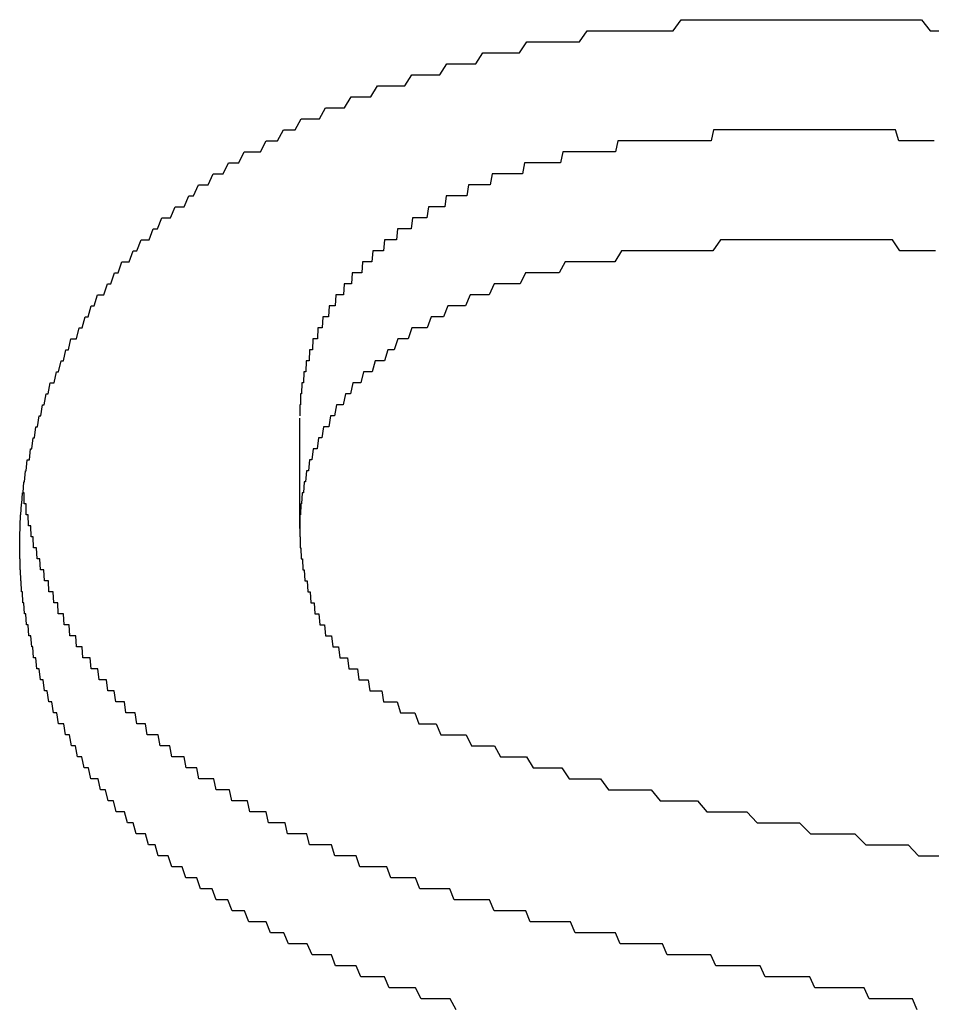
# Model space of a CAD drawing. Extents: x 1107 to 4046, y 937 to 3355.
# Tile 613 of 656: x 2200.679 to 2201.509, y 2704.068 to 2704.963. Entities that reach past the tile are written whole.
import ezdxf

# ---------------------------------------------------------------- set-up
doc = ezdxf.new("R2010")
doc.units = 0
doc.layers.add('KF_VIDA_L___C_REAR', color=7, linetype='CONTINUOUS')

# ---------------------------------------------------------------- blocks, each defined once
blk = doc.blocks.new('KF_VIDA_L___C_REAR')
at = {"layer": 'KF_VIDA_L___C_REAR'}
blk.add_line((13.954268, 1015.287646), (13.954268, 1015.387646), dxfattribs=at)
for points in [[(13.6997, 1015.27, 0), (13.6997, 1015.28, 0), (13.6998, 1015.28, 0), (13.7, 1015.29, 0), (13.7002, 1015.29, 0), (13.7005, 1015.3, 0), (13.7008, 1015.3, 0), (13.7012, 1015.31, 0), (13.7017, 1015.31, 0), (13.7022, 1015.32, 0), (13.7028, 1015.32, 0), (13.7034, 1015.33, 0), (13.7041, 1015.33, 0), (13.7049, 1015.34, 0), (13.7057, 1015.34, 0), (13.7066, 1015.35, 0), (13.7075, 1015.35, 0), (13.7086, 1015.35, 0), (13.7096, 1015.36, 0), (13.7108, 1015.36, 0), (13.712, 1015.37, 0), (13.7132, 1015.37, 0), (13.7145, 1015.38, 0), (13.7159, 1015.38, 0), (13.7174, 1015.39, 0), (13.7189, 1015.39, 0), (13.7204, 1015.4, 0), (13.722, 1015.4, 0), (13.7237, 1015.41, 0), (13.7255, 1015.41, 0), (13.7273, 1015.42, 0), (13.7292, 1015.42, 0), (13.7311, 1015.42, 0), (13.7331, 1015.43, 0), (13.7351, 1015.43, 0), (13.7373, 1015.44, 0), (13.7394, 1015.44, 0), (13.7417, 1015.45, 0), (13.744, 1015.45, 0), (13.7463, 1015.46, 0), (13.7488, 1015.46, 0), (13.7512, 1015.46, 0), (13.7538, 1015.47, 0), (13.7564, 1015.47, 0), (13.7591, 1015.48, 0), (13.7618, 1015.48, 0), (13.7646, 1015.49, 0), (13.7674, 1015.49, 0), (13.7703, 1015.5, 0), (13.7733, 1015.5, 0), (13.7763, 1015.5, 0), (13.7794, 1015.51, 0), (13.7826, 1015.51, 0), (13.7858, 1015.52, 0), (13.7891, 1015.52, 0), (13.7924, 1015.53, 0), (13.7958, 1015.53, 0), (13.7993, 1015.53, 0), (13.8028, 1015.54, 0), (13.8063, 1015.54, 0), (13.81, 1015.55, 0), (13.8136, 1015.55, 0), (13.8174, 1015.55, 0), (13.8211, 1015.56, 0), (13.825, 1015.56, 0), (13.8289, 1015.57, 0), (13.8328, 1015.57, 0), (13.8369, 1015.57, 0), (13.8409, 1015.58, 0), (13.845, 1015.58, 0), (13.8492, 1015.58, 0), (13.8535, 1015.59, 0), (13.8578, 1015.59, 0), (13.8621, 1015.6, 0), (13.8665, 1015.6, 0), (13.871, 1015.6, 0), (13.8755, 1015.61, 0), (13.8801, 1015.61, 0), (13.8847, 1015.61, 0), (13.8894, 1015.62, 0), (13.8941, 1015.62, 0), (13.899, 1015.62, 0), (13.9038, 1015.63, 0), (13.9087, 1015.63, 0), (13.9137, 1015.63, 0), (13.9187, 1015.63, 0), (13.9238, 1015.64, 0), (13.9289, 1015.64, 0), (13.9341, 1015.64, 0), (13.9394, 1015.65, 0), (13.9447, 1015.65, 0), (13.9501, 1015.65, 0), (13.9555, 1015.66, 0), (13.961, 1015.66, 0), (13.9665, 1015.66, 0), (13.9721, 1015.66, 0), (13.9778, 1015.67, 0), (13.9835, 1015.67, 0), (13.9892, 1015.67, 0), (13.995, 1015.67, 0), (14.0009, 1015.68, 0), (14.0068, 1015.68, 0), (14.0128, 1015.68, 0), (14.0189, 1015.68, 0), (14.025, 1015.69, 0), (14.0311, 1015.69, 0), (14.0373, 1015.69, 0), (14.0436, 1015.69, 0), (14.0499, 1015.69, 0), (14.0562, 1015.7, 0), (14.0625, 1015.7, 0), (14.0689, 1015.7, 0), (14.0753, 1015.7, 0), (14.0817, 1015.7, 0), (14.0881, 1015.71, 0), (14.0946, 1015.71, 0), (14.1011, 1015.71, 0), (14.1076, 1015.71, 0), (14.1142, 1015.71, 0), (14.1207, 1015.72, 0), (14.1273, 1015.72, 0), (14.134, 1015.72, 0), (14.1406, 1015.72, 0), (14.1473, 1015.72, 0), (14.154, 1015.72, 0), (14.1607, 1015.73, 0), (14.1675, 1015.73, 0), (14.1743, 1015.73, 0), (14.1811, 1015.73, 0), (14.1879, 1015.73, 0), (14.1948, 1015.73, 0), (14.2017, 1015.73, 0), (14.2086, 1015.73, 0), (14.2156, 1015.74, 0), (14.2225, 1015.74, 0), (14.2295, 1015.74, 0), (14.2366, 1015.74, 0), (14.2436, 1015.74, 0), (14.2507, 1015.74, 0), (14.2578, 1015.74, 0), (14.2649, 1015.74, 0), (14.2721, 1015.74, 0), (14.2793, 1015.74, 0), (14.2865, 1015.74, 0), (14.2937, 1015.74, 0), (14.301, 1015.75, 0), (14.3083, 1015.75, 0), (14.3156, 1015.75, 0), (14.3229, 1015.75, 0), (14.3303, 1015.75, 0), (14.3377, 1015.75, 0), (14.3451, 1015.75, 0), (14.3526, 1015.75, 0), (14.3601, 1015.75, 0), (14.3676, 1015.75, 0), (14.3751, 1015.75, 0), (14.3827, 1015.75, 0), (14.3902, 1015.75, 0), (14.3979, 1015.75, 0), (14.4055, 1015.75, 0)], [(14.4055, 1015.75, 0), (14.4139, 1015.75, 0), (14.4222, 1015.75, 0), (14.4305, 1015.75, 0), (14.4388, 1015.75, 0), (14.447, 1015.75, 0), (14.4552, 1015.75, 0), (14.4634, 1015.75, 0), (14.4715, 1015.75, 0), (14.4796, 1015.75, 0), (14.4876, 1015.75, 0), (14.4956, 1015.75, 0), (14.5036, 1015.75, 0), (14.5115, 1015.75, 0), (14.5194, 1015.75, 0), (14.5273, 1015.74, 0), (14.5351, 1015.74, 0)], [(14.4162, 1015.65, 0), (14.414, 1015.65, 0), (14.4119, 1015.65, 0), (14.4098, 1015.65, 0), (14.4077, 1015.65, 0), (14.4055, 1015.65, 0), (14.4034, 1015.65, 0), (14.4013, 1015.65, 0), (14.3991, 1015.65, 0), (14.397, 1015.65, 0), (14.3949, 1015.65, 0), (14.3927, 1015.65, 0), (14.3906, 1015.65, 0), (14.3885, 1015.65, 0), (14.3863, 1015.65, 0), (14.3842, 1015.65, 0), (14.382, 1015.65, 0), (14.3799, 1015.65, 0), (14.3777, 1015.65, 0), (14.3756, 1015.65, 0), (14.3735, 1015.65, 0), (14.3713, 1015.65, 0), (14.3692, 1015.65, 0), (14.367, 1015.65, 0), (14.3649, 1015.65, 0), (14.3627, 1015.65, 0), (14.3606, 1015.65, 0), (14.3584, 1015.65, 0), (14.3563, 1015.65, 0), (14.3541, 1015.65, 0), (14.352, 1015.65, 0), (14.3498, 1015.65, 0), (14.3477, 1015.65, 0), (14.3455, 1015.65, 0), (14.3433, 1015.65, 0), (14.3412, 1015.65, 0), (14.339, 1015.65, 0), (14.3369, 1015.65, 0), (14.3347, 1015.65, 0), (14.3326, 1015.65, 0), (14.3304, 1015.65, 0), (14.3283, 1015.64, 0), (14.3261, 1015.64, 0), (14.324, 1015.64, 0), (14.3219, 1015.64, 0), (14.3197, 1015.64, 0), (14.3176, 1015.64, 0), (14.3154, 1015.64, 0), (14.3133, 1015.64, 0), (14.3111, 1015.64, 0), (14.309, 1015.64, 0), (14.3069, 1015.64, 0), (14.3047, 1015.64, 0), (14.3026, 1015.64, 0), (14.3004, 1015.64, 0), (14.2983, 1015.64, 0), (14.2962, 1015.64, 0), (14.294, 1015.64, 0), (14.2919, 1015.64, 0), (14.2898, 1015.64, 0), (14.2877, 1015.64, 0), (14.2855, 1015.64, 0), (14.2834, 1015.64, 0), (14.2813, 1015.64, 0), (14.2792, 1015.64, 0), (14.2771, 1015.64, 0), (14.2749, 1015.64, 0), (14.2728, 1015.64, 0), (14.2707, 1015.64, 0), (14.2686, 1015.64, 0), (14.2665, 1015.64, 0), (14.2644, 1015.64, 0), (14.2623, 1015.64, 0), (14.2602, 1015.64, 0), (14.2581, 1015.64, 0), (14.256, 1015.64, 0), (14.2539, 1015.64, 0), (14.2518, 1015.64, 0), (14.2497, 1015.64, 0), (14.2477, 1015.64, 0), (14.2456, 1015.64, 0), (14.2435, 1015.64, 0), (14.2414, 1015.63, 0), (14.2393, 1015.63, 0), (14.2372, 1015.63, 0), (14.2351, 1015.63, 0), (14.233, 1015.63, 0), (14.2309, 1015.63, 0), (14.2288, 1015.63, 0), (14.2267, 1015.63, 0), (14.2246, 1015.63, 0), (14.2225, 1015.63, 0), (14.2204, 1015.63, 0), (14.2183, 1015.63, 0), (14.2162, 1015.63, 0), (14.2142, 1015.63, 0), (14.2121, 1015.63, 0), (14.21, 1015.63, 0), (14.2079, 1015.63, 0), (14.2058, 1015.63, 0), (14.2037, 1015.63, 0), (14.2017, 1015.63, 0), (14.1996, 1015.63, 0), (14.1975, 1015.63, 0), (14.1954, 1015.63, 0), (14.1934, 1015.63, 0), (14.1913, 1015.62, 0), (14.1892, 1015.62, 0), (14.1872, 1015.62, 0), (14.1851, 1015.62, 0), (14.1831, 1015.62, 0), (14.181, 1015.62, 0), (14.179, 1015.62, 0), (14.1769, 1015.62, 0), (14.1749, 1015.62, 0), (14.1728, 1015.62, 0), (14.1708, 1015.62, 0), (14.1688, 1015.62, 0), (14.1667, 1015.62, 0), (14.1647, 1015.62, 0), (14.1627, 1015.62, 0), (14.1607, 1015.62, 0), (14.1587, 1015.62, 0), (14.1567, 1015.61, 0), (14.1547, 1015.61, 0), (14.1527, 1015.61, 0), (14.1507, 1015.61, 0), (14.1487, 1015.61, 0), (14.1467, 1015.61, 0), (14.1448, 1015.61, 0), (14.1428, 1015.61, 0), (14.1408, 1015.61, 0), (14.1389, 1015.61, 0), (14.1369, 1015.61, 0), (14.135, 1015.61, 0), (14.133, 1015.61, 0), (14.1311, 1015.61, 0), (14.1292, 1015.61, 0), (14.1273, 1015.6, 0), (14.1254, 1015.6, 0), (14.1236, 1015.6, 0), (14.1218, 1015.6, 0), (14.12, 1015.6, 0), (14.1182, 1015.6, 0), (14.1164, 1015.6, 0), (14.1147, 1015.6, 0), (14.1129, 1015.6, 0), (14.1112, 1015.6, 0), (14.1095, 1015.6, 0), (14.1078, 1015.6, 0), (14.1062, 1015.59, 0), (14.1045, 1015.59, 0), (14.1029, 1015.59, 0), (14.1013, 1015.59, 0), (14.0997, 1015.59, 0), (14.0981, 1015.59, 0), (14.0965, 1015.59, 0), (14.095, 1015.59, 0), (14.0935, 1015.59, 0), (14.092, 1015.59, 0), (14.0905, 1015.59, 0), (14.089, 1015.59, 0), (14.0875, 1015.59, 0), (14.0861, 1015.58, 0), (14.0847, 1015.58, 0), (14.0832, 1015.58, 0), (14.0818, 1015.58, 0), (14.0805, 1015.58, 0), (14.0791, 1015.58, 0), (14.0777, 1015.58, 0), (14.0764, 1015.58, 0), (14.0751, 1015.58, 0), (14.0737, 1015.58, 0), (14.0724, 1015.58, 0), (14.0712, 1015.58, 0), (14.0699, 1015.57, 0), (14.0686, 1015.57, 0), (14.0674, 1015.57, 0), (14.0662, 1015.57, 0), (14.0649, 1015.57, 0), (14.0637, 1015.57, 0), (14.0625, 1015.57, 0), (14.0614, 1015.57, 0), (14.0602, 1015.57, 0), (14.0591, 1015.57, 0), (14.0579, 1015.57, 0), (14.0568, 1015.57, 0), (14.0557, 1015.56, 0), (14.0546, 1015.56, 0), (14.0535, 1015.56, 0), (14.0524, 1015.56, 0), (14.0513, 1015.56, 0), (14.0503, 1015.56, 0), (14.0492, 1015.56, 0), (14.0482, 1015.56, 0), (14.0472, 1015.56, 0), (14.0461, 1015.56, 0), (14.0451, 1015.56, 0), (14.0441, 1015.56, 0), (14.0432, 1015.56, 0), (14.0422, 1015.55, 0), (14.0412, 1015.55, 0), (14.0403, 1015.55, 0), (14.0393, 1015.55, 0), (14.0384, 1015.55, 0), (14.0375, 1015.55, 0), (14.0366, 1015.55, 0), (14.0356, 1015.55, 0), (14.0347, 1015.55, 0), (14.0339, 1015.55, 0), (14.033, 1015.55, 0), (14.0321, 1015.55, 0), (14.0312, 1015.55, 0), (14.0304, 1015.54, 0), (14.0295, 1015.54, 0), (14.0287, 1015.54, 0), (14.0279, 1015.54, 0), (14.027, 1015.54, 0), (14.0262, 1015.54, 0), (14.0254, 1015.54, 0), (14.0246, 1015.54, 0), (14.0238, 1015.54, 0), (14.023, 1015.54, 0), (14.0222, 1015.54, 0), (14.0214, 1015.54, 0), (14.0206, 1015.54, 0), (14.0198, 1015.53, 0), (14.019, 1015.53, 0), (14.0182, 1015.53, 0), (14.0174, 1015.53, 0), (14.0167, 1015.53, 0), (14.0159, 1015.53, 0), (14.0151, 1015.53, 0), (14.0144, 1015.53, 0), (14.0136, 1015.53, 0), (14.0129, 1015.53, 0), (14.0121, 1015.53, 0), (14.0114, 1015.53, 0), (14.0106, 1015.52, 0), (14.0099, 1015.52, 0), (14.0091, 1015.52, 0), (14.0084, 1015.52, 0), (14.0077, 1015.52, 0), (14.0069, 1015.52, 0), (14.0062, 1015.52, 0), (14.0055, 1015.52, 0), (14.0048, 1015.52, 0), (14.0041, 1015.52, 0), (14.0034, 1015.52, 0), (14.0027, 1015.52, 0), (14.002, 1015.52, 0), (14.0013, 1015.51, 0), (14.0006, 1015.51, 0), (13.9999, 1015.51, 0), (13.9992, 1015.51, 0), (13.9986, 1015.51, 0), (13.9979, 1015.51, 0), (13.9972, 1015.51, 0), (13.9966, 1015.51, 0), (13.9959, 1015.51, 0), (13.9953, 1015.51, 0), (13.9946, 1015.51, 0), (13.994, 1015.5, 0), (13.9933, 1015.5, 0), (13.9927, 1015.5, 0), (13.9921, 1015.5, 0), (13.9914, 1015.5, 0), (13.9908, 1015.5, 0), (13.9902, 1015.5, 0), (13.9896, 1015.5, 0), (13.989, 1015.5, 0), (13.9884, 1015.5, 0), (13.9878, 1015.5, 0), (13.9872, 1015.5, 0), (13.9866, 1015.49, 0), (13.986, 1015.49, 0), (13.9854, 1015.49, 0), (13.9849, 1015.49, 0), (13.9843, 1015.49, 0), (13.9837, 1015.49, 0), (13.9832, 1015.49, 0), (13.9826, 1015.49, 0), (13.982, 1015.49, 0), (13.9815, 1015.49, 0), (13.981, 1015.49, 0), (13.9804, 1015.48, 0), (13.9799, 1015.48, 0), (13.9794, 1015.48, 0), (13.9788, 1015.48, 0), (13.9783, 1015.48, 0), (13.9778, 1015.48, 0), (13.9773, 1015.48, 0), (13.9768, 1015.48, 0), (13.9763, 1015.48, 0), (13.9758, 1015.48, 0), (13.9753, 1015.48, 0), (13.9748, 1015.47, 0), (13.9744, 1015.47, 0), (13.9739, 1015.47, 0), (13.9734, 1015.47, 0), (13.9729, 1015.47, 0), (13.9725, 1015.47, 0), (13.972, 1015.47, 0), (13.9716, 1015.47, 0), (13.9712, 1015.47, 0), (13.9707, 1015.47, 0), (13.9703, 1015.46, 0), (13.9699, 1015.46, 0), (13.9695, 1015.46, 0), (13.969, 1015.46, 0), (13.9686, 1015.46, 0), (13.9682, 1015.46, 0), (13.9678, 1015.46, 0), (13.9675, 1015.46, 0), (13.9671, 1015.46, 0), (13.9667, 1015.46, 0), (13.9663, 1015.46, 0), (13.966, 1015.45, 0), (13.9656, 1015.45, 0), (13.9653, 1015.45, 0), (13.9649, 1015.45, 0), (13.9646, 1015.45, 0), (13.9642, 1015.45, 0), (13.9639, 1015.45, 0), (13.9636, 1015.45, 0), (13.9633, 1015.45, 0), (13.963, 1015.45, 0), (13.9627, 1015.44, 0), (13.9623, 1015.44, 0), (13.9621, 1015.44, 0), (13.9618, 1015.44, 0), (13.9615, 1015.44, 0), (13.9612, 1015.44, 0), (13.9609, 1015.44, 0), (13.9607, 1015.44, 0), (13.9604, 1015.44, 0), (13.9601, 1015.44, 0), (13.9599, 1015.43, 0), (13.9596, 1015.43, 0), (13.9594, 1015.43, 0), (13.9592, 1015.43, 0), (13.9589, 1015.43, 0), (13.9587, 1015.43, 0), (13.9585, 1015.43, 0), (13.9583, 1015.43, 0), (13.9581, 1015.43, 0), (13.9579, 1015.43, 0), (13.9577, 1015.42, 0), (13.9575, 1015.42, 0), (13.9573, 1015.42, 0), (13.9571, 1015.42, 0), (13.957, 1015.42, 0), (13.9568, 1015.42, 0), (13.9566, 1015.42, 0), (13.9565, 1015.42, 0), (13.9563, 1015.42, 0), (13.9562, 1015.42, 0), (13.956, 1015.41, 0), (13.9559, 1015.41, 0), (13.9558, 1015.41, 0), (13.9557, 1015.41, 0), (13.9555, 1015.41, 0), (13.9554, 1015.41, 0), (13.9553, 1015.41, 0), (13.9552, 1015.41, 0), (13.9551, 1015.41, 0), (13.955, 1015.41, 0), (13.9549, 1015.4, 0), (13.9549, 1015.4, 0), (13.9548, 1015.4, 0), (13.9547, 1015.4, 0), (13.9546, 1015.4, 0), (13.9546, 1015.4, 0), (13.9545, 1015.4, 0), (13.9545, 1015.4, 0), (13.9544, 1015.4, 0), (13.9544, 1015.39, 0), (13.9544, 1015.39, 0), (13.9543, 1015.39, 0), (13.9543, 1015.39, 0), (13.9543, 1015.39, 0), (13.9543, 1015.39, 0), (13.9543, 1015.39, 0), (13.9543, 1015.39, 0)], [(14.5311, 1015.64, 0), (14.5279, 1015.64, 0), (14.5247, 1015.64, 0), (14.5215, 1015.64, 0), (14.5183, 1015.64, 0), (14.5151, 1015.64, 0), (14.5119, 1015.64, 0), (14.5087, 1015.64, 0), (14.5055, 1015.64, 0), (14.5022, 1015.64, 0), (14.499, 1015.64, 0), (14.4958, 1015.65, 0), (14.4926, 1015.65, 0), (14.4894, 1015.65, 0), (14.4862, 1015.65, 0), (14.483, 1015.65, 0), (14.4798, 1015.65, 0), (14.4766, 1015.65, 0), (14.4734, 1015.65, 0), (14.4702, 1015.65, 0), (14.467, 1015.65, 0), (14.4638, 1015.65, 0), (14.4606, 1015.65, 0), (14.4574, 1015.65, 0), (14.4542, 1015.65, 0), (14.451, 1015.65, 0), (14.4478, 1015.65, 0), (14.4446, 1015.65, 0), (14.4415, 1015.65, 0), (14.4383, 1015.65, 0), (14.4351, 1015.65, 0), (14.4319, 1015.65, 0), (14.4288, 1015.65, 0), (14.4256, 1015.65, 0), (14.4225, 1015.65, 0), (14.4193, 1015.65, 0), (14.4162, 1015.65, 0)], [(14.4162, 1015.55, 0), (14.4086, 1015.55, 0), (14.4011, 1015.55, 0), (14.3937, 1015.55, 0), (14.3863, 1015.55, 0), (14.379, 1015.55, 0), (14.3718, 1015.55, 0), (14.3646, 1015.55, 0), (14.3575, 1015.55, 0), (14.3505, 1015.55, 0), (14.3435, 1015.55, 0), (14.3366, 1015.55, 0), (14.3298, 1015.54, 0), (14.323, 1015.54, 0), (14.3163, 1015.54, 0), (14.3096, 1015.54, 0), (14.3031, 1015.54, 0), (14.2965, 1015.54, 0), (14.2901, 1015.54, 0), (14.2837, 1015.54, 0), (14.2774, 1015.54, 0), (14.2711, 1015.54, 0), (14.2649, 1015.54, 0), (14.2588, 1015.54, 0), (14.2527, 1015.54, 0), (14.2467, 1015.54, 0), (14.2408, 1015.53, 0), (14.2349, 1015.53, 0), (14.2291, 1015.53, 0), (14.2234, 1015.53, 0), (14.2177, 1015.53, 0), (14.2121, 1015.53, 0), (14.2065, 1015.53, 0), (14.201, 1015.53, 0), (14.1956, 1015.53, 0), (14.1902, 1015.52, 0), (14.185, 1015.52, 0), (14.1797, 1015.52, 0), (14.1746, 1015.52, 0), (14.1695, 1015.52, 0), (14.1644, 1015.52, 0), (14.1595, 1015.52, 0), (14.1546, 1015.51, 0), (14.1497, 1015.51, 0), (14.145, 1015.51, 0), (14.1402, 1015.51, 0), (14.1356, 1015.51, 0), (14.131, 1015.51, 0), (14.1265, 1015.5, 0), (14.1221, 1015.5, 0), (14.1177, 1015.5, 0), (14.1133, 1015.5, 0), (14.1091, 1015.5, 0), (14.1049, 1015.49, 0), (14.1008, 1015.49, 0), (14.0967, 1015.49, 0), (14.0927, 1015.49, 0), (14.0888, 1015.49, 0), (14.0849, 1015.48, 0), (14.0811, 1015.48, 0), (14.0774, 1015.48, 0), (14.0737, 1015.48, 0), (14.0701, 1015.47, 0), (14.0665, 1015.47, 0), (14.0631, 1015.47, 0), (14.0596, 1015.47, 0), (14.0563, 1015.47, 0), (14.0529, 1015.46, 0), (14.0497, 1015.46, 0), (14.0465, 1015.46, 0), (14.0433, 1015.46, 0), (14.0402, 1015.45, 0), (14.0372, 1015.45, 0), (14.0342, 1015.45, 0), (14.0313, 1015.44, 0), (14.0284, 1015.44, 0), (14.0256, 1015.44, 0), (14.0228, 1015.44, 0), (14.0201, 1015.43, 0), (14.0174, 1015.43, 0), (14.0148, 1015.43, 0), (14.0123, 1015.43, 0), (14.0098, 1015.42, 0), (14.0073, 1015.42, 0), (14.0049, 1015.42, 0), (14.0026, 1015.42, 0), (14.0003, 1015.41, 0), (13.9981, 1015.41, 0), (13.996, 1015.41, 0), (13.9938, 1015.4, 0), (13.9918, 1015.4, 0), (13.9898, 1015.4, 0), (13.9878, 1015.4, 0), (13.986, 1015.39, 0), (13.9841, 1015.39, 0), (13.9823, 1015.39, 0), (13.9806, 1015.38, 0), (13.9789, 1015.38, 0), (13.9773, 1015.38, 0), (13.9758, 1015.38, 0), (13.9742, 1015.37, 0), (13.9728, 1015.37, 0), (13.9714, 1015.37, 0), (13.9701, 1015.36, 0), (13.9688, 1015.36, 0), (13.9675, 1015.36, 0), (13.9664, 1015.36, 0), (13.9652, 1015.35, 0), (13.9642, 1015.35, 0), (13.9631, 1015.35, 0), (13.9622, 1015.34, 0), (13.9613, 1015.34, 0), (13.9604, 1015.34, 0), (13.9596, 1015.33, 0), (13.9589, 1015.33, 0), (13.9582, 1015.33, 0), (13.9576, 1015.32, 0), (13.957, 1015.32, 0), (13.9565, 1015.32, 0), (13.956, 1015.31, 0), (13.9556, 1015.31, 0), (13.9553, 1015.31, 0), (13.955, 1015.3, 0), (13.9547, 1015.3, 0), (13.9545, 1015.3, 0), (13.9544, 1015.29, 0), (13.9543, 1015.29, 0), (13.9543, 1015.29, 0)], [(14.5321, 1015.54, 0), (14.5258, 1015.54, 0), (14.5193, 1015.54, 0), (14.5128, 1015.54, 0), (14.5063, 1015.54, 0), (14.4997, 1015.54, 0), (14.4931, 1015.55, 0), (14.4863, 1015.55, 0), (14.4796, 1015.55, 0), (14.4728, 1015.55, 0), (14.4659, 1015.55, 0), (14.4589, 1015.55, 0), (14.4519, 1015.55, 0), (14.4449, 1015.55, 0), (14.4378, 1015.55, 0), (14.4306, 1015.55, 0), (14.4234, 1015.55, 0), (14.4162, 1015.55, 0)], [(13.9832, 1015, 0), (13.981, 1015, 0), (13.9787, 1015, 0), (13.9765, 1015, 0), (13.9742, 1015, 0), (13.972, 1015, 0), (13.9698, 1015, 0), (13.9675, 1015, 0), (13.9653, 1015, 0), (13.9631, 1015, 0), (13.9608, 1015.01, 0), (13.9586, 1015.01, 0), (13.9564, 1015.01, 0), (13.9542, 1015.01, 0), (13.952, 1015.01, 0), (13.9498, 1015.01, 0), (13.9476, 1015.01, 0), (13.9454, 1015.01, 0), (13.9432, 1015.01, 0), (13.9411, 1015.02, 0), (13.9389, 1015.02, 0), (13.9367, 1015.02, 0), (13.9346, 1015.02, 0), (13.9324, 1015.02, 0), (13.9302, 1015.02, 0), (13.9281, 1015.02, 0), (13.9259, 1015.02, 0), (13.9238, 1015.03, 0), (13.9217, 1015.03, 0), (13.9195, 1015.03, 0), (13.9174, 1015.03, 0), (13.9153, 1015.03, 0), (13.9132, 1015.03, 0), (13.9111, 1015.03, 0), (13.909, 1015.03, 0), (13.9069, 1015.04, 0), (13.9048, 1015.04, 0), (13.9027, 1015.04, 0), (13.9007, 1015.04, 0), (13.8986, 1015.04, 0), (13.8965, 1015.04, 0), (13.8945, 1015.04, 0), (13.8924, 1015.04, 0), (13.8904, 1015.05, 0), (13.8884, 1015.05, 0), (13.8863, 1015.05, 0), (13.8843, 1015.05, 0), (13.8823, 1015.05, 0), (13.8803, 1015.05, 0), (13.8783, 1015.05, 0), (13.8763, 1015.06, 0), (13.8743, 1015.06, 0), (13.8723, 1015.06, 0), (13.8704, 1015.06, 0), (13.8684, 1015.06, 0), (13.8664, 1015.06, 0), (13.8645, 1015.06, 0), (13.8626, 1015.06, 0), (13.8606, 1015.07, 0), (13.8587, 1015.07, 0), (13.8568, 1015.07, 0), (13.8549, 1015.07, 0), (13.853, 1015.07, 0), (13.8511, 1015.07, 0), (13.8492, 1015.08, 0), (13.8473, 1015.08, 0), (13.8455, 1015.08, 0), (13.8436, 1015.08, 0), (13.8418, 1015.08, 0), (13.8399, 1015.08, 0), (13.8381, 1015.08, 0), (13.8363, 1015.09, 0), (13.8345, 1015.09, 0), (13.8327, 1015.09, 0), (13.8309, 1015.09, 0), (13.8291, 1015.09, 0), (13.8273, 1015.09, 0), (13.8256, 1015.1, 0), (13.8239, 1015.1, 0), (13.8222, 1015.1, 0), (13.8205, 1015.1, 0), (13.8189, 1015.1, 0), (13.8173, 1015.1, 0), (13.8156, 1015.1, 0), (13.814, 1015.11, 0), (13.8125, 1015.11, 0), (13.8109, 1015.11, 0), (13.8094, 1015.11, 0), (13.8078, 1015.11, 0), (13.8063, 1015.11, 0), (13.8048, 1015.12, 0), (13.8034, 1015.12, 0), (13.8019, 1015.12, 0), (13.8005, 1015.12, 0), (13.799, 1015.12, 0), (13.7976, 1015.12, 0), (13.7962, 1015.12, 0), (13.7949, 1015.13, 0), (13.7935, 1015.13, 0), (13.7922, 1015.13, 0), (13.7909, 1015.13, 0), (13.7895, 1015.13, 0), (13.7883, 1015.13, 0), (13.787, 1015.13, 0), (13.7857, 1015.14, 0), (13.7845, 1015.14, 0), (13.7832, 1015.14, 0), (13.782, 1015.14, 0), (13.7808, 1015.14, 0), (13.7797, 1015.14, 0), (13.7785, 1015.15, 0), (13.7773, 1015.15, 0), (13.7762, 1015.15, 0), (13.7751, 1015.15, 0), (13.774, 1015.15, 0), (13.7729, 1015.15, 0), (13.7718, 1015.15, 0), (13.7707, 1015.16, 0), (13.7697, 1015.16, 0), (13.7686, 1015.16, 0), (13.7676, 1015.16, 0), (13.7666, 1015.16, 0), (13.7656, 1015.16, 0), (13.7646, 1015.16, 0), (13.7637, 1015.17, 0), (13.7627, 1015.17, 0), (13.7618, 1015.17, 0), (13.7608, 1015.17, 0), (13.7599, 1015.17, 0), (13.759, 1015.17, 0), (13.7581, 1015.17, 0), (13.7572, 1015.17, 0), (13.7564, 1015.18, 0), (13.7555, 1015.18, 0), (13.7547, 1015.18, 0), (13.7538, 1015.18, 0), (13.753, 1015.18, 0), (13.7522, 1015.18, 0), (13.7514, 1015.18, 0), (13.7506, 1015.19, 0), (13.7498, 1015.19, 0), (13.7491, 1015.19, 0), (13.7483, 1015.19, 0), (13.7476, 1015.19, 0), (13.7468, 1015.19, 0), (13.7461, 1015.19, 0), (13.7454, 1015.19, 0), (13.7447, 1015.2, 0), (13.744, 1015.2, 0), (13.7433, 1015.2, 0), (13.7427, 1015.2, 0), (13.742, 1015.2, 0), (13.7414, 1015.2, 0), (13.7407, 1015.2, 0), (13.7401, 1015.2, 0), (13.7395, 1015.21, 0), (13.7389, 1015.21, 0), (13.7383, 1015.21, 0), (13.7377, 1015.21, 0), (13.7371, 1015.21, 0), (13.7365, 1015.21, 0), (13.7359, 1015.21, 0), (13.7354, 1015.21, 0), (13.7348, 1015.21, 0), (13.7343, 1015.22, 0), (13.7338, 1015.22, 0), (13.7332, 1015.22, 0), (13.7327, 1015.22, 0), (13.7322, 1015.22, 0), (13.7317, 1015.22, 0), (13.7311, 1015.22, 0), (13.7306, 1015.22, 0), (13.7301, 1015.23, 0), (13.7296, 1015.23, 0), (13.7291, 1015.23, 0), (13.7286, 1015.23, 0), (13.7281, 1015.23, 0), (13.7276, 1015.23, 0), (13.7272, 1015.23, 0), (13.7267, 1015.23, 0), (13.7262, 1015.23, 0), (13.7258, 1015.24, 0), (13.7253, 1015.24, 0), (13.7248, 1015.24, 0), (13.7244, 1015.24, 0), (13.7239, 1015.24, 0), (13.7235, 1015.24, 0), (13.723, 1015.24, 0), (13.7226, 1015.24, 0), (13.7222, 1015.24, 0), (13.7217, 1015.25, 0), (13.7213, 1015.25, 0), (13.7209, 1015.25, 0), (13.7205, 1015.25, 0), (13.7201, 1015.25, 0), (13.7197, 1015.25, 0), (13.7193, 1015.25, 0), (13.7189, 1015.25, 0), (13.7185, 1015.25, 0), (13.7181, 1015.26, 0), (13.7177, 1015.26, 0), (13.7173, 1015.26, 0), (13.7169, 1015.26, 0), (13.7166, 1015.26, 0), (13.7162, 1015.26, 0), (13.7158, 1015.26, 0), (13.7155, 1015.26, 0), (13.7151, 1015.27, 0), (13.7148, 1015.27, 0), (13.7144, 1015.27, 0), (13.7141, 1015.27, 0), (13.7137, 1015.27, 0), (13.7134, 1015.27, 0), (13.7131, 1015.27, 0), (13.7127, 1015.27, 0), (13.7124, 1015.27, 0), (13.7121, 1015.28, 0), (13.7118, 1015.28, 0), (13.7115, 1015.28, 0), (13.7112, 1015.28, 0), (13.7109, 1015.28, 0), (13.7106, 1015.28, 0), (13.7103, 1015.28, 0), (13.71, 1015.28, 0), (13.7097, 1015.29, 0), (13.7094, 1015.29, 0), (13.7092, 1015.29, 0), (13.7089, 1015.29, 0), (13.7086, 1015.29, 0), (13.7083, 1015.29, 0), (13.7081, 1015.29, 0), (13.7078, 1015.29, 0), (13.7076, 1015.29, 0), (13.7073, 1015.3, 0), (13.7071, 1015.3, 0), (13.7068, 1015.3, 0), (13.7066, 1015.3, 0), (13.7064, 1015.3, 0), (13.7062, 1015.3, 0), (13.7059, 1015.3, 0), (13.7057, 1015.3, 0), (13.7055, 1015.31, 0), (13.7053, 1015.31, 0), (13.7051, 1015.31, 0), (13.7049, 1015.31, 0), (13.7047, 1015.31, 0), (13.7045, 1015.31, 0), (13.7043, 1015.31, 0), (13.7041, 1015.31, 0), (13.7039, 1015.31, 0), (13.7037, 1015.32, 0), (13.7036, 1015.32, 0), (13.7034, 1015.32, 0), (13.7032, 1015.32, 0), (13.7031, 1015.32, 0), (13.7029, 1015.32, 0)], [(13.9543, 1015.29, 0), (13.9543, 1015.29, 0), (13.9543, 1015.28, 0), (13.9543, 1015.28, 0), (13.9544, 1015.28, 0), (13.9545, 1015.28, 0), (13.9546, 1015.28, 0), (13.9547, 1015.27, 0), (13.9548, 1015.27, 0), (13.955, 1015.27, 0), (13.9551, 1015.27, 0), (13.9553, 1015.27, 0), (13.9555, 1015.26, 0), (13.9557, 1015.26, 0), (13.956, 1015.26, 0), (13.9562, 1015.26, 0), (13.9565, 1015.26, 0), (13.9568, 1015.26, 0), (13.9571, 1015.25, 0), (13.9574, 1015.25, 0), (13.9577, 1015.25, 0), (13.9581, 1015.25, 0), (13.9584, 1015.25, 0), (13.9588, 1015.24, 0), (13.9592, 1015.24, 0), (13.9597, 1015.24, 0), (13.9601, 1015.24, 0), (13.9605, 1015.24, 0), (13.961, 1015.24, 0), (13.9615, 1015.23, 0), (13.962, 1015.23, 0), (13.9625, 1015.23, 0), (13.9631, 1015.23, 0), (13.9636, 1015.23, 0), (13.9642, 1015.22, 0), (13.9648, 1015.22, 0), (13.9654, 1015.22, 0), (13.9661, 1015.22, 0), (13.9667, 1015.22, 0), (13.9674, 1015.22, 0), (13.9681, 1015.21, 0), (13.9687, 1015.21, 0), (13.9695, 1015.21, 0), (13.9702, 1015.21, 0), (13.9709, 1015.21, 0), (13.9717, 1015.21, 0), (13.9725, 1015.2, 0), (13.9733, 1015.2, 0), (13.9741, 1015.2, 0), (13.975, 1015.2, 0), (13.9758, 1015.2, 0), (13.9767, 1015.2, 0), (13.9776, 1015.19, 0), (13.9785, 1015.19, 0), (13.9794, 1015.19, 0), (13.9803, 1015.19, 0), (13.9813, 1015.19, 0), (13.9823, 1015.19, 0), (13.9832, 1015.19, 0), (13.9843, 1015.18, 0), (13.9853, 1015.18, 0), (13.9863, 1015.18, 0), (13.9874, 1015.18, 0), (13.9885, 1015.18, 0), (13.9896, 1015.18, 0), (13.9907, 1015.17, 0), (13.9918, 1015.17, 0), (13.9929, 1015.17, 0), (13.9941, 1015.17, 0), (13.9953, 1015.17, 0), (13.9965, 1015.17, 0), (13.9977, 1015.17, 0), (13.9989, 1015.16, 0), (14.0002, 1015.16, 0), (14.0014, 1015.16, 0), (14.0027, 1015.16, 0), (14.004, 1015.16, 0), (14.0053, 1015.16, 0), (14.0067, 1015.16, 0), (14.008, 1015.15, 0), (14.0094, 1015.15, 0), (14.0108, 1015.15, 0), (14.0122, 1015.15, 0), (14.0136, 1015.15, 0), (14.0151, 1015.15, 0), (14.0165, 1015.15, 0), (14.018, 1015.14, 0), (14.0195, 1015.14, 0), (14.021, 1015.14, 0), (14.0225, 1015.14, 0), (14.024, 1015.14, 0), (14.0256, 1015.14, 0), (14.0272, 1015.14, 0), (14.0288, 1015.14, 0), (14.0304, 1015.13, 0), (14.032, 1015.13, 0)], [(13.9832, 1014.9, 0), (13.9787, 1014.9, 0), (13.9743, 1014.9, 0), (13.9699, 1014.9, 0), (13.9655, 1014.9, 0), (13.9611, 1014.91, 0), (13.9568, 1014.91, 0), (13.9525, 1014.91, 0), (13.9483, 1014.91, 0), (13.9441, 1014.91, 0), (13.9399, 1014.92, 0), (13.9358, 1014.92, 0), (13.9317, 1014.92, 0), (13.9276, 1014.92, 0), (13.9236, 1014.93, 0), (13.9196, 1014.93, 0), (13.9157, 1014.93, 0), (13.9118, 1014.93, 0), (13.9079, 1014.93, 0), (13.904, 1014.94, 0), (13.9002, 1014.94, 0), (13.8965, 1014.94, 0), (13.8927, 1014.94, 0), (13.889, 1014.95, 0), (13.8854, 1014.95, 0), (13.8817, 1014.95, 0), (13.8782, 1014.95, 0), (13.8746, 1014.96, 0), (13.8711, 1014.96, 0), (13.8676, 1014.96, 0), (13.8642, 1014.96, 0), (13.8608, 1014.97, 0), (13.8574, 1014.97, 0), (13.8541, 1014.97, 0), (13.8508, 1014.97, 0), (13.8475, 1014.98, 0), (13.8443, 1014.98, 0), (13.8411, 1014.98, 0), (13.8379, 1014.98, 0), (13.8348, 1014.99, 0), (13.8317, 1014.99, 0), (13.8287, 1014.99, 0), (13.8257, 1014.99, 0), (13.8227, 1015, 0), (13.8198, 1015, 0), (13.8169, 1015, 0), (13.814, 1015.01, 0), (13.8112, 1015.01, 0), (13.8084, 1015.01, 0), (13.8057, 1015.01, 0), (13.8029, 1015.02, 0), (13.8003, 1015.02, 0), (13.7976, 1015.02, 0), (13.795, 1015.03, 0), (13.7924, 1015.03, 0), (13.7899, 1015.03, 0), (13.7874, 1015.03, 0), (13.7849, 1015.04, 0), (13.7825, 1015.04, 0), (13.7801, 1015.04, 0), (13.7778, 1015.05, 0), (13.7755, 1015.05, 0), (13.7732, 1015.05, 0), (13.7709, 1015.06, 0), (13.7687, 1015.06, 0), (13.7665, 1015.06, 0), (13.7644, 1015.06, 0), (13.7623, 1015.07, 0), (13.7602, 1015.07, 0), (13.7582, 1015.07, 0), (13.7562, 1015.08, 0), (13.7542, 1015.08, 0), (13.7523, 1015.08, 0), (13.7504, 1015.09, 0), (13.7485, 1015.09, 0), (13.7467, 1015.09, 0), (13.7449, 1015.1, 0), (13.7432, 1015.1, 0), (13.7414, 1015.1, 0), (13.7398, 1015.11, 0), (13.7381, 1015.11, 0), (13.7365, 1015.11, 0), (13.7349, 1015.11, 0), (13.7334, 1015.12, 0), (13.7318, 1015.12, 0), (13.7304, 1015.12, 0), (13.7289, 1015.13, 0), (13.7275, 1015.13, 0), (13.7261, 1015.13, 0), (13.7248, 1015.14, 0), (13.7235, 1015.14, 0), (13.7222, 1015.14, 0), (13.721, 1015.15, 0), (13.7198, 1015.15, 0), (13.7186, 1015.15, 0), (13.7175, 1015.16, 0), (13.7164, 1015.16, 0), (13.7153, 1015.16, 0), (13.7143, 1015.17, 0), (13.7133, 1015.17, 0), (13.7124, 1015.17, 0), (13.7115, 1015.18, 0), (13.7106, 1015.18, 0), (13.7097, 1015.19, 0), (13.7089, 1015.19, 0), (13.7081, 1015.19, 0), (13.7074, 1015.2, 0), (13.7067, 1015.2, 0), (13.706, 1015.2, 0), (13.7053, 1015.21, 0), (13.7047, 1015.21, 0), (13.7041, 1015.21, 0), (13.7036, 1015.22, 0), (13.7031, 1015.22, 0), (13.7026, 1015.22, 0), (13.7022, 1015.23, 0), (13.7018, 1015.23, 0), (13.7014, 1015.23, 0), (13.7011, 1015.24, 0), (13.7008, 1015.24, 0), (13.7005, 1015.25, 0), (13.7003, 1015.25, 0), (13.7001, 1015.25, 0), (13.7, 1015.26, 0), (13.6999, 1015.26, 0), (13.6998, 1015.26, 0), (13.6997, 1015.27, 0), (13.6997, 1015.27, 0)], [(14.032, 1015.13, 0), (14.0345, 1015.13, 0), (14.0372, 1015.13, 0), (14.0399, 1015.13, 0), (14.0428, 1015.13, 0), (14.0458, 1015.12, 0), (14.0489, 1015.12, 0), (14.0521, 1015.12, 0), (14.0555, 1015.12, 0), (14.059, 1015.12, 0), (14.0626, 1015.11, 0), (14.0663, 1015.11, 0), (14.0702, 1015.11, 0), (14.0742, 1015.11, 0), (14.0783, 1015.11, 0), (14.0825, 1015.1, 0), (14.0868, 1015.1, 0), (14.0913, 1015.1, 0), (14.0959, 1015.1, 0), (14.1006, 1015.1, 0), (14.1054, 1015.1, 0), (14.1104, 1015.09, 0), (14.1154, 1015.09, 0), (14.1206, 1015.09, 0), (14.1259, 1015.09, 0), (14.1314, 1015.09, 0), (14.1369, 1015.08, 0), (14.1426, 1015.08, 0), (14.1484, 1015.08, 0), (14.1544, 1015.08, 0), (14.1604, 1015.08, 0), (14.1666, 1015.07, 0), (14.1729, 1015.07, 0), (14.1793, 1015.07, 0), (14.1858, 1015.07, 0), (14.1925, 1015.07, 0), (14.1993, 1015.06, 0), (14.2062, 1015.06, 0), (14.2132, 1015.06, 0), (14.2204, 1015.06, 0), (14.2276, 1015.06, 0), (14.235, 1015.05, 0), (14.2426, 1015.05, 0), (14.2502, 1015.05, 0), (14.258, 1015.05, 0), (14.2658, 1015.05, 0), (14.2738, 1015.05, 0), (14.282, 1015.04, 0), (14.2902, 1015.04, 0), (14.2986, 1015.04, 0), (14.3071, 1015.04, 0), (14.3157, 1015.04, 0), (14.3244, 1015.03, 0), (14.3333, 1015.03, 0), (14.3423, 1015.03, 0), (14.3514, 1015.03, 0), (14.3606, 1015.03, 0), (14.37, 1015.02, 0), (14.3794, 1015.02, 0), (14.389, 1015.02, 0), (14.3987, 1015.02, 0), (14.4086, 1015.02, 0), (14.4185, 1015.01, 0), (14.4286, 1015.01, 0), (14.4388, 1015.01, 0), (14.4489, 1015.01, 0), (14.4589, 1015.01, 0), (14.4688, 1015, 0), (14.4786, 1015, 0), (14.4883, 1015, 0), (14.4979, 1015, 0), (14.5074, 1015, 0), (14.5168, 1014.99, 0), (14.5261, 1014.99, 0), (14.5353, 1014.99, 0)], [(14.5156, 1014.85, 0), (14.5113, 1014.86, 0), (14.507, 1014.86, 0), (14.5026, 1014.86, 0), (14.4983, 1014.86, 0), (14.4939, 1014.86, 0), (14.4895, 1014.86, 0), (14.4851, 1014.86, 0), (14.4807, 1014.86, 0), (14.4763, 1014.86, 0), (14.4718, 1014.86, 0), (14.4674, 1014.87, 0), (14.463, 1014.87, 0), (14.4585, 1014.87, 0), (14.454, 1014.87, 0), (14.4495, 1014.87, 0), (14.4451, 1014.87, 0), (14.4406, 1014.87, 0), (14.4361, 1014.87, 0), (14.4316, 1014.87, 0), (14.4271, 1014.87, 0), (14.4226, 1014.87, 0), (14.418, 1014.88, 0), (14.4135, 1014.88, 0), (14.409, 1014.88, 0), (14.4045, 1014.88, 0), (14.4, 1014.88, 0), (14.3954, 1014.88, 0), (14.3909, 1014.88, 0), (14.3864, 1014.88, 0), (14.3819, 1014.88, 0), (14.3774, 1014.88, 0), (14.3728, 1014.89, 0), (14.3683, 1014.89, 0), (14.3638, 1014.89, 0), (14.3593, 1014.89, 0), (14.3548, 1014.89, 0), (14.3503, 1014.89, 0), (14.3458, 1014.89, 0), (14.3413, 1014.89, 0), (14.3368, 1014.89, 0), (14.3324, 1014.89, 0), (14.3279, 1014.9, 0), (14.3235, 1014.9, 0), (14.319, 1014.9, 0), (14.3146, 1014.9, 0), (14.3102, 1014.9, 0), (14.3057, 1014.9, 0), (14.3013, 1014.9, 0), (14.2969, 1014.9, 0), (14.2926, 1014.9, 0), (14.2882, 1014.9, 0), (14.2839, 1014.91, 0), (14.2795, 1014.91, 0), (14.2752, 1014.91, 0), (14.2709, 1014.91, 0), (14.2666, 1014.91, 0), (14.2623, 1014.91, 0), (14.2581, 1014.91, 0), (14.2538, 1014.91, 0), (14.2496, 1014.91, 0), (14.2454, 1014.91, 0), (14.2412, 1014.92, 0), (14.2371, 1014.92, 0), (14.2329, 1014.92, 0), (14.2288, 1014.92, 0), (14.2247, 1014.92, 0), (14.2207, 1014.92, 0), (14.2166, 1014.92, 0), (14.2126, 1014.92, 0), (14.2086, 1014.92, 0), (14.2045, 1014.92, 0), (14.2005, 1014.93, 0), (14.1965, 1014.93, 0), (14.1924, 1014.93, 0), (14.1883, 1014.93, 0), (14.1842, 1014.93, 0), (14.1802, 1014.93, 0), (14.1761, 1014.93, 0), (14.172, 1014.93, 0), (14.1679, 1014.93, 0), (14.1638, 1014.93, 0), (14.1597, 1014.94, 0), (14.1556, 1014.94, 0), (14.1515, 1014.94, 0), (14.1474, 1014.94, 0), (14.1433, 1014.94, 0), (14.1392, 1014.94, 0), (14.1351, 1014.94, 0), (14.131, 1014.94, 0), (14.1269, 1014.95, 0), (14.1228, 1014.95, 0), (14.1188, 1014.95, 0), (14.1147, 1014.95, 0), (14.1107, 1014.95, 0), (14.1066, 1014.95, 0), (14.1026, 1014.95, 0), (14.0986, 1014.95, 0), (14.0946, 1014.95, 0), (14.0906, 1014.96, 0), (14.0866, 1014.96, 0), (14.0827, 1014.96, 0), (14.0788, 1014.96, 0), (14.0749, 1014.96, 0), (14.071, 1014.96, 0), (14.0671, 1014.96, 0), (14.0633, 1014.96, 0), (14.0594, 1014.97, 0), (14.0556, 1014.97, 0), (14.0519, 1014.97, 0), (14.0481, 1014.97, 0), (14.0444, 1014.97, 0), (14.0407, 1014.97, 0), (14.0371, 1014.97, 0), (14.0334, 1014.98, 0), (14.0298, 1014.98, 0), (14.0263, 1014.98, 0), (14.0227, 1014.98, 0), (14.0192, 1014.98, 0), (14.0157, 1014.98, 0), (14.0123, 1014.98, 0), (14.0089, 1014.98, 0), (14.0056, 1014.99, 0), (14.0023, 1014.99, 0), (13.999, 1014.99, 0), (13.9957, 1014.99, 0), (13.9925, 1014.99, 0), (13.9894, 1014.99, 0), (13.9863, 1014.99, 0), (13.9832, 1015, 0)], [(14.0965, 1014.85, 0), (14.091, 1014.86, 0), (14.0855, 1014.86, 0), (14.0802, 1014.86, 0), (14.0749, 1014.86, 0), (14.0697, 1014.86, 0), (14.0646, 1014.86, 0), (14.0596, 1014.87, 0), (14.0547, 1014.87, 0), (14.0498, 1014.87, 0), (14.045, 1014.87, 0), (14.0403, 1014.87, 0), (14.0357, 1014.87, 0), (14.0312, 1014.88, 0), (14.0267, 1014.88, 0), (14.0224, 1014.88, 0), (14.0181, 1014.88, 0), (14.0139, 1014.88, 0), (14.0098, 1014.88, 0), (14.0057, 1014.89, 0), (14.0018, 1014.89, 0), (13.9979, 1014.89, 0), (13.9941, 1014.89, 0), (13.9904, 1014.89, 0), (13.9868, 1014.89, 0), (13.9832, 1014.9, 0)]]:
    blk.add_polyline3d(points, dxfattribs=at)

msp = doc.modelspace()

# ---------------------------------------------------------------- block references
at = {"layer": 'KF_VIDA_L___C_REAR'}
msp.add_blockref('KF_VIDA_L___C_REAR', (2186.97908, 1689.21316), dxfattribs=at)

doc.saveas('drawing.dxf')
